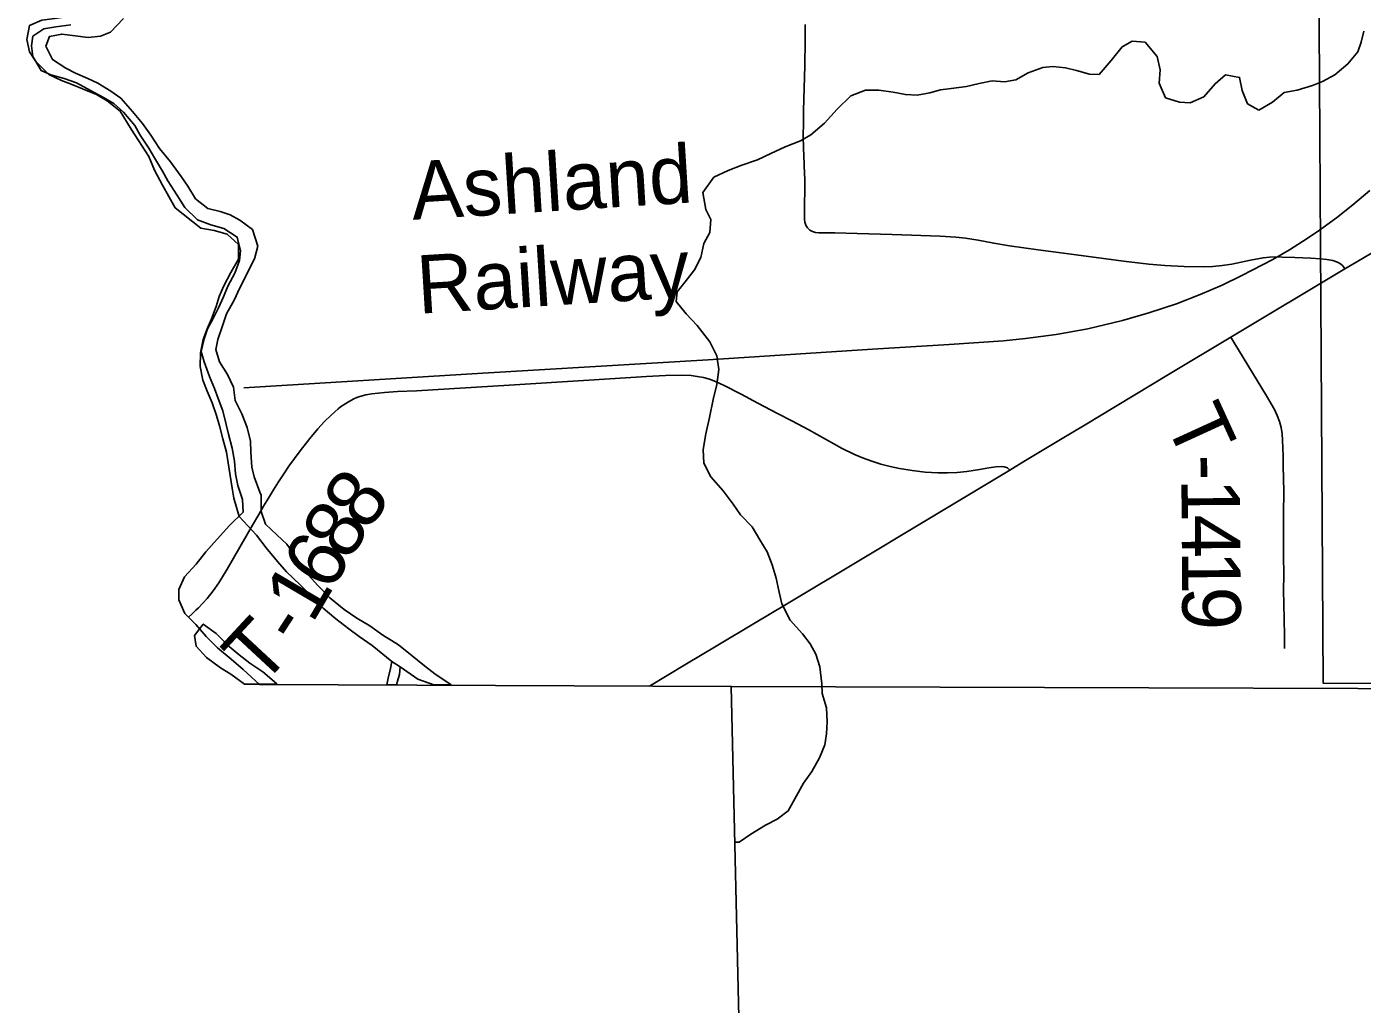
# Model space of a CAD drawing. Extents: x 1874609 to 2204689, y 815661 to 1281160.
# Drawn here: x 1990271 to 1997124, y 1023652 to 1028668 of the extents above; entities that cross this region are included whole.
import ezdxf

# ---------------------------------------------------------------- set-up
doc = ezdxf.new("R2010")
doc.units = 0
for name, color, linetype in [('GM_X_Adjacent_County', 7, 'Continuous'), ('GM_X_County', 7, 'Continuous'), ('GM_X_Major_River', 7, 'Continuous'), ('GM_X_Minor_River', 7, 'Continuous'), ('GM_X_Rail_Line', 7, 'Continuous'), ('GM_X_Rail_Line_Text', 7, 'Continuous'), ('GM_X_Section', 7, 'Continuous'), ('GM_X_Township', 7, 'Continuous'), ('GM_X_Township_Road', 7, 'Continuous'), ('GM_X_Township_Road_Text', 7, 'Continuous'), ('GM_X_US_Route', 7, 'Continuous')]:
    doc.layers.add(name, color=color, linetype=linetype)

msp = doc.modelspace()

# ---------------------------------------------------------------- linework, layer by layer
at = {"layer": 'GM_X_Adjacent_County'}
msp.add_lwpolyline([(1990497.2, 1028678.3), (1990421.2, 1028668.3), (1990359.1, 1028658.3), (1990303.1, 1028620.2), (1990295, 1028570.2), (1990303, 1028516.1), (1990345, 1028444), (1990395, 1028422), (1990463.1, 1028402), (1990527.1, 1028379.9), (1990599.1, 1028341.9), (1990665.2, 1028305.9), (1990717.2, 1028273.8), (1990767.2, 1028229.8), (1990825.2, 1028161.7), (1990853.2, 1028111.7), (1990897.2, 1028045.6), (1990927.2, 1027995.5), (1990967.2, 1027927.4), (1990995.2, 1027877.4), (1991041.2, 1027805.3), (1991083.2, 1027741.2), (1991147.2, 1027677.2), (1991215.2, 1027651.1), (1991283.3, 1027633.1), (1991351.3, 1027589.1), (1991367.3, 1027519), (1991363.2, 1027468.9), (1991339.2, 1027402.9), (1991303.1, 1027336.8), (1991281.1, 1027282.7), (1991255, 1027226.6), (1991227, 1027170.6), (1991198.9, 1027118.5), (1991180.9, 1027066.4), (1991166.8, 1027002.4), (1991180.8, 1026948.3), (1991208.8, 1026874.2), (1991234.8, 1026812.2), (1991252.7, 1026760.1), (1991276.7, 1026698), (1991294.7, 1026627.9), (1991306.7, 1026577.9), (1991324.7, 1026505.8), (1991336.6, 1026439.7), (1991342.6, 1026373.7), (1991354.6, 1026313.6), (1991378.5, 1026241.5), (1991382.5, 1026177.4), (1991312.4, 1026109.3), (1991248.3, 1026039.3), (1991190.2, 1025973.2), (1991140.2, 1025911.1), (1991080.1, 1025845), (1991052, 1025780.9), (1991052, 1025726.9), (1991082, 1025656.8), (1991095.3, 1025643.5), (1991138, 1025600.7), (1991192, 1025538.7), (1991250, 1025480.6), (1991320, 1025422.6), (1991382, 1025370.5), (1991465.9, 1025292.3), (1993484.6, 1025284.3), (1993885.9, 1025282.7), (1993938.6, 1022996.1)], dxfattribs=at)
at = {"layer": 'GM_X_County'}
msp.add_lwpolyline([(1993938.6, 1022996.1), (1993885.9, 1025282.7), (1993484.6, 1025284.3), (1991465.9, 1025292.3), (1991382, 1025370.5), (1991320, 1025422.6), (1991250, 1025480.6), (1991192, 1025538.7), (1991138, 1025600.7), (1991095.3, 1025643.5), (1991082, 1025656.8), (1991052, 1025726.9), (1991052, 1025780.9), (1991080.1, 1025845), (1991140.2, 1025911.1), (1991190.2, 1025973.2), (1991248.3, 1026039.3), (1991312.4, 1026109.3), (1991382.5, 1026177.4), (1991378.5, 1026241.5), (1991354.6, 1026313.6), (1991342.6, 1026373.7), (1991336.6, 1026439.7), (1991324.7, 1026505.8), (1991306.7, 1026577.9), (1991294.7, 1026627.9), (1991276.7, 1026698), (1991252.7, 1026760.1), (1991234.8, 1026812.2), (1991208.8, 1026874.2), (1991180.8, 1026948.3), (1991166.8, 1027002.4), (1991180.9, 1027066.4), (1991198.9, 1027118.5), (1991227, 1027170.6), (1991255, 1027226.6), (1991281.1, 1027282.7), (1991303.1, 1027336.8), (1991339.2, 1027402.9), (1991363.2, 1027468.9), (1991367.3, 1027519), (1991351.3, 1027589.1), (1991283.3, 1027633.1), (1991215.2, 1027651.1), (1991147.2, 1027677.2), (1991083.2, 1027741.2), (1991041.2, 1027805.3), (1990995.2, 1027877.4), (1990967.2, 1027927.4), (1990927.2, 1027995.5), (1990897.2, 1028045.6), (1990853.2, 1028111.7), (1990825.2, 1028161.7), (1990767.2, 1028229.8), (1990717.2, 1028273.8), (1990665.2, 1028305.9), (1990599.1, 1028341.9), (1990527.1, 1028379.9), (1990463.1, 1028402), (1990395, 1028422), (1990345, 1028444), (1990303, 1028516.1), (1990295, 1028570.2), (1990303.1, 1028620.2), (1990359.1, 1028658.3), (1990421.2, 1028668.3), (1990497.2, 1028678.3)], dxfattribs=at)
at = {"layer": 'GM_X_Major_River'}
msp.add_line((1991388.8, 1025294.7), (1991555.7, 1025294.1), dxfattribs=at)
for points in [[(1990581.3, 1028726.4), (1990529.3, 1028722.4), (1990471.2, 1028718.4), (1990415.2, 1028710.4), (1990349.1, 1028702.4), (1990285, 1028674.3), (1990271, 1028602.2), (1990285, 1028540.2), (1990317, 1028490.1), (1990385, 1028424), (1990449, 1028392), (1990507.1, 1028370), (1990557.1, 1028350), (1990629.1, 1028319.9), (1990683.1, 1028287.9), (1990751.2, 1028235.8), (1990806.6, 1028142.4)], [(1990701.4, 1028640.3), (1990767.4, 1028710.4)], [(1991473.9, 1026264.4), (1991466.6, 1026279.6), (1991438.6, 1026357.7), (1991426.6, 1026407.8), (1991420.7, 1026485.8), (1991418.7, 1026541.9), (1991402.7, 1026612), (1991374.8, 1026682.1), (1991340.8, 1026750.2), (1991332.8, 1026818.2), (1991300.8, 1026884.3), (1991260.8, 1026948.4), (1991240.9, 1027012.4), (1991250.9, 1027062.5), (1991276.9, 1027138.6), (1991297, 1027194.7), (1991335.1, 1027264.7), (1991365.1, 1027328.8), (1991439.3, 1027477), (1991457.3, 1027543.1), (1991429.4, 1027627.2), (1991365.3, 1027675.2), (1991315.3, 1027703.3), (1991263.3, 1027719.3), (1991201.2, 1027735.3), (1991137.2, 1027785.3), (1991097.2, 1027849.4), (1991063.2, 1027899.5), (1991009.2, 1027975.6), (1990953.2, 1028043.6), (1990907.2, 1028111.7), (1990865.2, 1028171.8), (1990813.2, 1028233.8), (1990753.2, 1028301.9), (1990703.2, 1028338), (1990635.2, 1028378), (1990585.1, 1028402), (1990521.1, 1028430.1), (1990471.1, 1028456.1), (1990403, 1028500.1), (1990369.1, 1028568.2), (1990387.1, 1028618.3), (1990451.2, 1028630.3), (1990519.2, 1028622.3), (1990587.2, 1028612.3), (1990649.3, 1028620.3), (1990701.4, 1028640.3)], [(1990806.6, 1028142.4), (1990897.2, 1028001.6)], [(1990897.2, 1028001.6), (1990927.1, 1027931.5), (1990967.1, 1027855.4), (1991033.6, 1027739.4)], [(1991033.6, 1027739.4), (1991165.1, 1027635.2)], [(1991165.1, 1027635.2), (1991233.2, 1027623.2), (1991299.2, 1027603.1), (1991357.2, 1027551.1), (1991357.2, 1027475), (1991319.1, 1027406.9), (1991283.1, 1027338.8), (1991259, 1027284.8), (1991243, 1027232.7), (1991218.9, 1027168.6), (1991196.9, 1027118.6), (1991176.8, 1027062.5), (1991162.8, 1026994.4), (1991160.7, 1026924.3), (1991174.7, 1026854.2), (1991196.7, 1026798.2), (1991222.7, 1026738.1), (1991244.7, 1026674), (1991260.6, 1026620), (1991276.6, 1026553.9), (1991296.6, 1026485.8), (1991304.6, 1026429.8), (1991314.5, 1026365.7), (1991324.5, 1026299.6), (1991334.5, 1026249.6), (1991361, 1026154.7)], [(1992448.3, 1025290.5), (1992365.7, 1025347.8), (1992312.8, 1025388.6), (1992249.6, 1025439.2), (1992178.2, 1025495.6), (1992099, 1025545.8), (1992031.9, 1025594.3), (1991965, 1025632.8), (1991899.9, 1025677.3), (1991826.5, 1025737.7), (1991765, 1025800.3), (1991699.3, 1025872.8), (1991653.7, 1025943.9), (1991606.1, 1026012.9), (1991554.9, 1026061.7), (1991495.6, 1026116.4), (1991474.5, 1026180.8), (1991473.9, 1026264.4)], [(1991361, 1026154.7), (1991450.9, 1026059.3), (1991500.5, 1025994.3), (1991558.1, 1025923.6), (1991603.4, 1025870.6), (1991674.9, 1025804.2), (1991738.5, 1025737.6), (1991791.7, 1025684.7), (1991857, 1025630.2), (1991924.3, 1025577.7), (1991977.2, 1025538.9), (1992044.3, 1025492.4), (1992144.2, 1025410.7)], [(1991555.7, 1025294.1), (1991552.2, 1025297.5), (1991482.8, 1025358.2), (1991415.1, 1025402.9), (1991361.5, 1025445.4), (1991309.9, 1025487.9), (1991242.5, 1025554.7), (1991176.9, 1025603.3), (1991132.3, 1025543.7), (1991139.7, 1025489.5), (1991193.2, 1025430.9), (1991264.8, 1025378.2), (1991318.5, 1025345.7), (1991388.8, 1025294.7)], [(1992144.2, 1025410.7), (1992137, 1025374.4), (1992126.2, 1025326.1), (1992119, 1025291.8)], [(1992187.4, 1025383.7), (1992144.2, 1025410.7)], [(1992168.8, 1025291.6), (1992176.3, 1025321.3), (1992183.8, 1025343.5), (1992187.4, 1025383.7)], [(1992187.4, 1025383.7), (1992277.4, 1025320.9), (1992359.5, 1025290.8)], [(1991555.7, 1025294.1), (1991388.8, 1025294.7)], [(1992119, 1025291.8), (1992168.8, 1025291.6)], [(1992168.8, 1025291.7), (1992119, 1025291.8)], [(1992359.5, 1025290.8), (1992448.3, 1025290.5)]]:
    msp.add_lwpolyline(points, dxfattribs=at)
at = {"layer": 'GM_X_Minor_River'}
for points in [[(1996594, 1028240.7), (1996663.1, 1028280.4), (1996724, 1028330), (1996789.7, 1028343.5), (1996869.1, 1028367.5), (1996920.7, 1028386.7), (1996983.9, 1028422.3), (1997050.6, 1028477.9), (1997101.2, 1028539.2), (1997118.1, 1028589.7), (1997132.8, 1028646.2)], [(1993908.4, 1024483), (1993926.3, 1024483.4), (1993987.3, 1024524.9), (1994062.3, 1024570.8), (1994121.6, 1024602.2), (1994178.6, 1024643.7), (1994213.2, 1024706.6), (1994257.3, 1024785.7), (1994299.9, 1024846.8), (1994338.4, 1024915.9), (1994366.8, 1024982.7), (1994375.5, 1025038.9), (1994378.1, 1025101.1), (1994374.4, 1025173.1), (1994352.7, 1025246.7), (1994351.5, 1025296.8), (1994341.5, 1025382.7), (1994320, 1025448.3), (1994290.8, 1025501.7), (1994251.6, 1025552.8), (1994187.9, 1025623.4), (1994146, 1025706.6), (1994132.6, 1025766.4), (1994116.9, 1025838.1), (1994095.3, 1025907.7), (1994069.8, 1025973.2), (1994032.3, 1026034.4), (1993992.8, 1026101.6), (1993933.3, 1026164.3), (1993896.1, 1026217.5), (1993844.4, 1026286.4), (1993780.7, 1026359), (1993745.1, 1026428.2), (1993741.5, 1026498.3), (1993755.6, 1026578.7), (1993773.7, 1026663.3), (1993793.5, 1026755.9), (1993811.8, 1026832.5), (1993822, 1026908.8), (1993812.4, 1026978.7), (1993776.7, 1027052), (1993710.7, 1027134.6), (1993655.3, 1027195.4), (1993603.8, 1027258.2), (1993608.7, 1027308.4), (1993649.5, 1027359.5), (1993698.1, 1027420.8), (1993730.6, 1027483.6), (1993745, 1027556.1), (1993775.7, 1027612.9), (1993782.1, 1027679.2), (1993754.9, 1027730.6), (1993740.9, 1027818.4), (1993797.1, 1027895.9), (1993870.4, 1027929.7), (1993939.7, 1027957.4), (1994021.1, 1027985.3), (1994088.4, 1028017), (1994163.6, 1028052.8), (1994240.9, 1028082.7), (1994294.2, 1028114), (1994364.8, 1028173.8), (1994429.2, 1028245.4), (1994499.7, 1028313.2), (1994575, 1028343.1), (1994643, 1028342.7), (1994717.3, 1028332.4), (1994779.6, 1028319.9), (1994839.7, 1028317.3), (1994905.4, 1028328.9), (1994959.1, 1028344.2), (1995014.9, 1028351.5), (1995092.7, 1028361.4), (1995158.4, 1028376.9), (1995224.1, 1028390.5), (1995288.2, 1028386), (1995346, 1028395.4), (1995409.2, 1028431), (1995484.6, 1028458.8), (1995536.5, 1028464), (1995600.7, 1028457.5), (1995657, 1028442.9), (1995723.5, 1028424.4), (1995773.5, 1028423.6), (1995835.9, 1028495.2), (1995892.3, 1028564.6), (1995943.6, 1028593.9), (1996009.7, 1028589.5), (1996071.5, 1028514.8), (1996087.1, 1028447.1), (1996082.6, 1028378.8), (1996114.4, 1028303.5), (1996186.9, 1028281.2), (1996241, 1028278.4), (1996310.3, 1028308.1), (1996368.8, 1028375.6), (1996421.8, 1028420.9), (1996494.1, 1028408.6), (1996507.6, 1028340.9), (1996535.2, 1028273.4), (1996594, 1028240.7)]]:
    msp.add_lwpolyline(points, dxfattribs=at)
at = {"layer": 'GM_X_Rail_Line'}
msp.add_lwpolyline([(1991385.8, 1026814.9), (1992610.9, 1026890.4), (1993767.6, 1026959.6), (1994610.6, 1027012.9), (1995005, 1027037), (1995283.6, 1027057), (1995396.6, 1027068.9), (1995554, 1027089), (1995715.5, 1027118.3), (1995894, 1027160.8), (1996028, 1027199.3), (1996170.3, 1027246.8), (1996291.6, 1027294), (1996405.5, 1027342.9), (1996506.6, 1027391), (1996664.5, 1027473.8), (1996750.5, 1027524.1), (1996841.1, 1027580.9), (1996905.1, 1027624.8), (1996992.1, 1027687.5), (1997076.3, 1027753.8), (1997163.2, 1027828.4)], dxfattribs=at)
at = {"layer": 'GM_X_Section'}
msp.add_lwpolyline([(2002197.7, 1030624.4), (2002195.5, 1025283.8), (2001971.4, 1025281.6), (1996922.9, 1025300.1), (1996891.1, 1030634.7)], close=True, dxfattribs=at)
at = {"layer": 'GM_X_Township'}
for points in [[(1999244.1, 1025264.8), (1993885.9, 1025282.7), (1993484.6, 1025284.3), (1991465.9, 1025292.3), (1991382, 1025370.5), (1991320, 1025422.6), (1991250, 1025480.6), (1991192, 1025538.7), (1991138, 1025600.7), (1991095.3, 1025643.5), (1991082, 1025656.8), (1991052, 1025726.9), (1991052, 1025780.9), (1991080.1, 1025845), (1991140.2, 1025911.1), (1991190.2, 1025973.2), (1991248.3, 1026039.3), (1991312.4, 1026109.3), (1991382.5, 1026177.4), (1991378.5, 1026241.5), (1991354.6, 1026313.6), (1991342.6, 1026373.7), (1991336.6, 1026439.7), (1991324.7, 1026505.8), (1991306.7, 1026577.9), (1991294.7, 1026627.9), (1991276.7, 1026698), (1991252.7, 1026760.1), (1991234.8, 1026812.2), (1991208.8, 1026874.2), (1991180.8, 1026948.3), (1991166.8, 1027002.4), (1991180.9, 1027066.4), (1991198.9, 1027118.5), (1991227, 1027170.6), (1991255, 1027226.6), (1991281.1, 1027282.7), (1991303.1, 1027336.8), (1991339.2, 1027402.9), (1991363.2, 1027468.9), (1991367.3, 1027519), (1991351.3, 1027589.1), (1991283.3, 1027633.1), (1991215.2, 1027651.1), (1991147.2, 1027677.2), (1991083.2, 1027741.2), (1991041.2, 1027805.3), (1990995.2, 1027877.4), (1990967.2, 1027927.4), (1990927.2, 1027995.5), (1990897.2, 1028045.6), (1990853.2, 1028111.7), (1990825.2, 1028161.7), (1990767.2, 1028229.8), (1990717.2, 1028273.8), (1990665.2, 1028305.9), (1990599.1, 1028341.9), (1990527.1, 1028379.9), (1990463.1, 1028402), (1990395, 1028422), (1990345, 1028444), (1990303, 1028516.1), (1990295, 1028570.2), (1990303.1, 1028620.2), (1990359.1, 1028658.3), (1990421.2, 1028668.3), (1990497.2, 1028678.3)], [(1993938.6, 1022996.1), (1993885.9, 1025282.7), (1999244.1, 1025264.8), (2003309.4, 1025289.7), (2006858, 1025283.1), (2007779, 1025268.2), (2008456.2, 1025273.8), (2008788.6, 1025279.1), (2010175.8, 1025275.6), (2012830.6, 1025241.9), (2012842.5, 1023547.9)]]:
    msp.add_lwpolyline(points, dxfattribs=at)
at = {"layer": 'GM_X_Township_Road'}
for points in [[(1994273.1, 1027642.3), (1994268.6, 1027649.7), (1994264.1, 1027665.2), (1994262.1, 1027681.5), (1994261.9, 1027698.1), (1994262.9, 1027889.6), (1994262.1, 1027911.6), (1994258.3, 1028009.4), (1994256.8, 1028042.1), (1994255.9, 1028107.6), (1994256.4, 1028172.9), (1994257.4, 1028238.4), (1994262.9, 1028467.6), (1994266, 1028598.4), (1994265.6, 1028680.2)], [(1997033.8, 1027425.5), (1997023.7, 1027442), (1997012.6, 1027451.7), (1996996.2, 1027460.8), (1996973.6, 1027468.8), (1996941.4, 1027474.6), (1996908.9, 1027477.8), (1996859.8, 1027480.1), (1996778, 1027483.4), (1996712.7, 1027486.3), (1996680.2, 1027487.8), (1996647.6, 1027486.5), (1996615.2, 1027482.4), (1996550.7, 1027470.3), (1996454.3, 1027450.3), (1996405.9, 1027442.5), (1996357, 1027438.2), (1996307.8, 1027436.7), (1996209.4, 1027438), (1996111.2, 1027443.2), (1996029.5, 1027449.9), (1995899.3, 1027465.4), (1995655.5, 1027498), (1995460.3, 1027523.3), (1995314.2, 1027543.9), (1995233.3, 1027557), (1995152.9, 1027572.6), (1995088.1, 1027582.6), (1995039.3, 1027588), (1994957.7, 1027593.7), (1994712.1, 1027602.4), (1994531.9, 1027607.6), (1994417.2, 1027610.3), (1994334.9, 1027611.3), (1994318.4, 1027613.2), (1994302.7, 1027617.4), (1994288.5, 1027625), (1994276.9, 1027635.9), (1994273.1, 1027642.3)], [(1996449.4, 1027074.7), (1996469.7, 1027041.1), (1996512.1, 1026970.6), (1996632.6, 1026774.7), (1996673.2, 1026703.3), (1996687.4, 1026673.6), (1996698.9, 1026642.9), (1996707.4, 1026611.1), (1996713, 1026578.8), (1996715.5, 1026546), (1996717.6, 1026463.9), (1996717.5, 1026414.5), (1996720.7, 1026283.1), (1996720.3, 1026168.1), (1996720.4, 1025954.3), (1996720.8, 1025855.7), (1996720.1, 1025773.5), (1996720.9, 1025707.8), (1996724.4, 1025543.6), (1996724.4, 1025477.9)], [(1991101.1, 1025638.4), (1991119, 1025654.2), (1991130.3, 1025665.5), (1991139, 1025674.3), (1991151.9, 1025687.1), (1991175.4, 1025710.3), (1991197.5, 1025734.9), (1991228, 1025773.9), (1991256, 1025814.7), (1991299.1, 1025884.6), (1991397.7, 1026054.4), (1991430, 1026110.3), (1991461.9, 1026165.4), (1991486.2, 1026207.4), (1991511, 1026249.7), (1991536.5, 1026291.6), (1991562.7, 1026333.1), (1991589.5, 1026373.9), (1991616.8, 1026414), (1991673.5, 1026492.1), (1991723.2, 1026555.6), (1991764.9, 1026605.3), (1991797.9, 1026641.1), (1991832.9, 1026675.2), (1991868.9, 1026707.7), (1991881.4, 1026717.3), (1991894.6, 1026726.4), (1991921.8, 1026743.5), (1991949.9, 1026758.5), (1991964.6, 1026764.9), (1991979.6, 1026770.4), (1992010.7, 1026778.8), (1992042.6, 1026784.2), (1992107.6, 1026791.6), (1992172.9, 1026795.8), (1992271.2, 1026800.7), (1992746.3, 1026829.3), (1993156, 1026854.9), (1993450.8, 1026874.2), (1993549.1, 1026879.3), (1993630.9, 1026880.2), (1993679.7, 1026877.9), (1993712, 1026874.1), (1993743.8, 1026867.9), (1993775, 1026859.2), (1993805.3, 1026847.7), (1993849.7, 1026827.3), (1993937.2, 1026782.6), (1994023.3, 1026736.9), (1994124.1, 1026684), (1994196.8, 1026646.3), (1994283.6, 1026600), (1994369.4, 1026551.8), (1994456, 1026504.5), (1994514.9, 1026475.3), (1994560.3, 1026455.8), (1994606.7, 1026438.7), (1994653.8, 1026423.7), (1994701.6, 1026411), (1994749.9, 1026400.6), (1994815, 1026390.3), (1994880.5, 1026383.1), (1994946.3, 1026379.2), (1994995.8, 1026379), (1995045.2, 1026381.4), (1995094.4, 1026386.1), (1995159.7, 1026395.5), (1995208.2, 1026404.8), (1995244.1, 1026409.3), (1995270.9, 1026411.4), (1995286, 1026410.7), (1995303.8, 1026404.5), (1995314.8, 1026392.4)]]:
    msp.add_lwpolyline(points, dxfattribs=at)
at = {"layer": 'GM_X_US_Route'}
for points in [[(1995314.8, 1026392.4), (1995379.6, 1026431.4), (1995576, 1026550.4), (1995702.6, 1026626.1), (1995857.2, 1026719.2), (1996138.5, 1026888.2), (1996449.4, 1027074.7), (1997033.8, 1027425.5), (1997095.3, 1027462.4), (1997209, 1027528.2), (1997975.4, 1027951.7), (1998044.5, 1027989.2)], [(1993467.4, 1025284.1), (1993648.6, 1025393.6), (1993817.4, 1025495.2), (1994000.6, 1025604.5), (1994169.7, 1025705.3), (1994550, 1025932.6), (1994845.4, 1026110.2), (1995314.8, 1026392.4)]]:
    msp.add_lwpolyline(points, dxfattribs=at)

# ---------------------------------------------------------------- texts
at = {"layer": 'GM_X_Rail_Line_Text'}
for s, p in [('Ashland', (1992251.8, 1027677.2)), ('Railway', (1992281.8, 1027195.1))]:
    msp.add_text(s, height=299, rotation=3.55686, dxfattribs=at).set_placement(p)
at = {"layer": 'GM_X_Township_Road_Text'}
for s, rotation, p in [('T', 294.60214, (1996108.7, 1026643.7)), ('-', 270.36298, (1996194.9, 1026472.2)), ('8', 54.13351, (1992015.2, 1026071)), ('1', 270.40454, (1996195.7, 1026348.8)), ('8', 58.65159, (1991922.5, 1025918.3)), ('4', 270.42694, (1996197, 1026163.9)), ('6', 59.6565, (1991829.9, 1025760.1)), ('1', 270.43565, (1996198.3, 1025979)), ('1', 59.50309, (1991735.6, 1025600.1)), ('9', 270.43453, (1996199.7, 1025794.2)), ('T', 47.11571, (1991473.8, 1025275.6)), ('-', 57.07835, (1991661.4, 1025484.9))]:
    msp.add_text(s, height=300, rotation=rotation, dxfattribs=at).set_placement(p)

doc.saveas('drawing.dxf')
